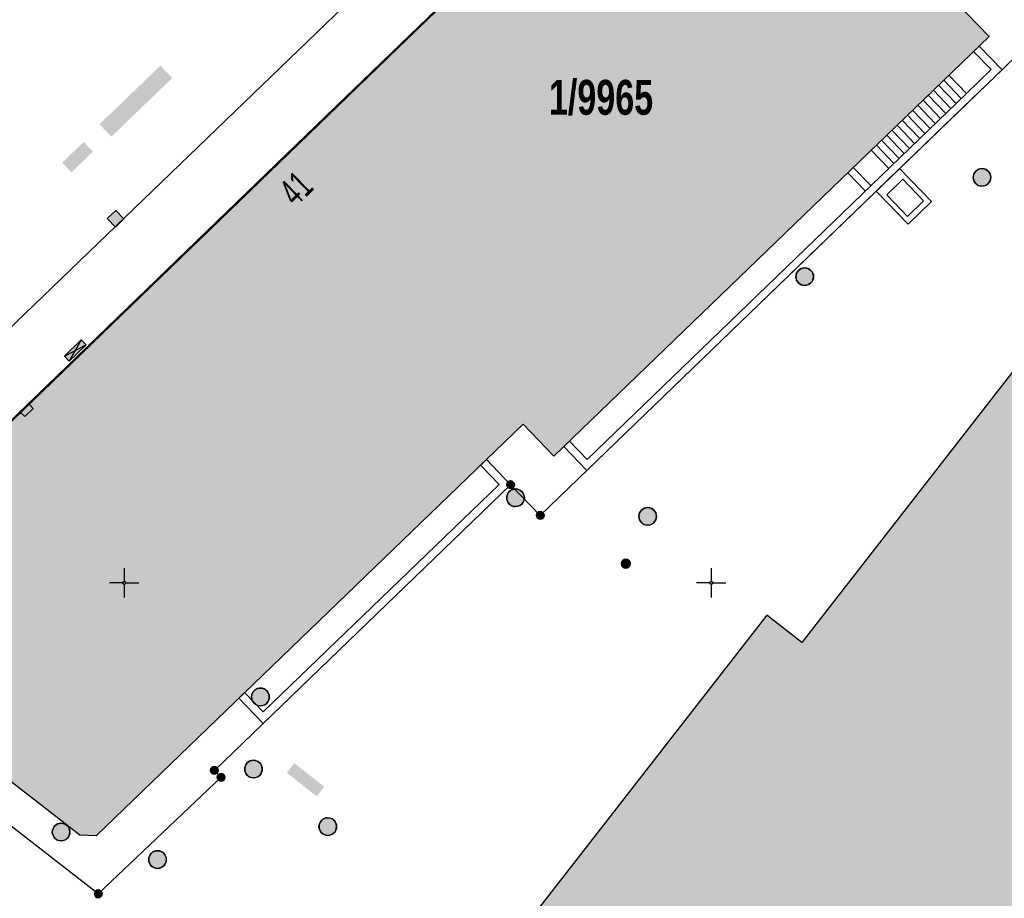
# Model space of a CAD drawing. Header units: metres. Extents: x 2695560 to 2696939, y 1260491 to 1262050.
# Tile 670 of 1005: x 2696097 to 2696138, y 1261336 to 1261374. Entities that reach past the tile are written whole.
import ezdxf

# ---------------------------------------------------------------- set-up
doc = ezdxf.new("R2010")
doc.units = ezdxf.units.M
doc.linetypes.add('AUSGEZOGEN', pattern=[0])
for name, color, linetype in [('XR$1$AV_Flächen (EO)', 7, 'AUSGEZOGEN'), ('XR$1$AV_Gebäudeflächen (BB)', 7, 'AUSGEZOGEN'), ('XR$1$AV_Grenzpunkte', 7, 'AUSGEZOGEN'), ('XR$1$AV_Grundstück-Nr.', 7, 'AUSGEZOGEN'), ('XR$1$AV_Haus-Nr.', 7, 'AUSGEZOGEN'), ('XR$1$AV_Koordinatennetzpunkte', 7, 'AUSGEZOGEN'), ('XR$1$AV_Linien (BB)', 7, 'AUSGEZOGEN'), ('XR$1$AV_Linien (EO)', 7, 'AUSGEZOGEN'), ('XR$1$AW_LK_Schachtdeckel', 24, 'AUSGEZOGEN'), ('XR$1$EW_LK_Knoten', 1, 'AUSGEZOGEN'), ('XR$1$Liegenschaftsgrenzen', 7, 'AUSGEZOGEN'), ('XR$1$PFAV', 255, 'AUSGEZOGEN'), ('XR$1$PFAW', 255, 'AUSGEZOGEN'), ('XR$1$PFEW', 255, 'AUSGEZOGEN'), ('XR$1$RP_Abstandslinie', 7, 'AUSGEZOGEN')]:
    doc.layers.add(name, color=color, linetype=linetype)
doc.styles.add('ARIAL', font='arial.ttf')

# ---------------------------------------------------------------- blocks, each defined once
blk = doc.blocks.new('COMPLEXOBJECT_570')
at = {"layer": 'XR$1$AV_Linien (BB)', "color": 7, "linetype": 'AUSGEZOGEN', "transparency": 33554687}
blk.add_line((6085.241, 11351.316), (6111.897, 11376.996), dxfattribs=at)
blk = doc.blocks.new('COMPLEXOBJECT_585')
at = {"layer": 'XR$1$AV_Linien (BB)', "color": 7, "linetype": 'AUSGEZOGEN', "transparency": 33554687}
blk.add_lwpolyline([(6183.934, 11418.195), (6169.949, 11400.235), (6128.854, 11347.461), (6127.368, 11348.618), (6110.048, 11326.377), (6117.348, 11320.692), (6117.759, 11321.219), (6131.946, 11310.142), (6133.333, 11311.875), (6146.796, 11301.364)], dxfattribs=at)
blk = doc.blocks.new('COMPLEXOBJECT_1418')
at = {"layer": 'XR$1$Liegenschaftsgrenzen', "color": 7, "linetype": 'AUSGEZOGEN', "transparency": 33554687}
blk.add_lwpolyline([(6124.23, 11384.94), (6087.09, 11349.07), (6085.277, 11347.328)], dxfattribs=at)
blk = doc.blocks.new('BAV15')
at = {"layer": 'XR$1$PFAV', "transparency": 33554687}
blk.add_hatch(color=7, dxfattribs=at).paths.add_polyline_path([(0.5, 0), (0.49, 0.1), (0.46, 0.2), (0.41, 0.29), (0.34, 0.36), (0.26, 0.42), (0.17, 0.47), (0.08, 0.49), (-0.03, 0.5), (-0.13, 0.48), (-0.22, 0.45), (-0.31, 0.4), (-0.38, 0.33), (-0.44, 0.24), (-0.48, 0.15), (-0.5, 0.05), (-0.5, -0.05), (-0.48, -0.15), (-0.44, -0.24), (-0.38, -0.33), (-0.31, -0.4), (-0.22, -0.45), (-0.13, -0.48), (-0.03, -0.5), (0.08, -0.49), (0.17, -0.47), (0.26, -0.42), (0.34, -0.36), (0.41, -0.29), (0.46, -0.2), (0.49, -0.1)])
at = {"color": 7, "transparency": 33554687}
for start, end in [(90, 270), (270, 90)]:
    blk.add_arc((0, 0), 0.5, start, end, dxfattribs=at)
at = {"layer": 'XR$1$PFAV', "transparency": 33554687}
blk.add_circle((0, 0), 0.5, dxfattribs=at)
blk = doc.blocks.new('BAV2041')
at = {"color": 7, "transparency": 33554687}
for p, q in [((0, 0.5), (0, 0.05)), ((-0.05, 0), (-0.5, 0)), ((0.05, 0), (0.5, 0)), ((0, -0.05), (0, -0.5))]:
    blk.add_line(p, q, dxfattribs=at)
blk.add_circle((0, 0), 0.05, dxfattribs=at)
for start, end in [(90, 270), (270, 90)]:
    blk.add_arc((0, 0), 0.05, start, end, dxfattribs=at)
blk = doc.blocks.new('BAW2082')
at = {"layer": 'XR$1$PFAW', "transparency": 33554687}
blk.add_hatch(color=7, dxfattribs=at).paths.add_polyline_path([(0.509, -0.003), (0.499, 0.098), (0.469, 0.194), (0.42, 0.283), (0.354, 0.359), (0.274, 0.421), (0.183, 0.466), (0.085, 0.491), (-0.016, 0.496), (-0.116, 0.481), (-0.211, 0.446), (-0.297, 0.392), (-0.37, 0.323), (-0.428, 0.24), (-0.468, 0.147), (-0.488, 0.047), (-0.488, -0.054), (-0.468, -0.153), (-0.428, -0.246), (-0.37, -0.329), (-0.297, -0.398), (-0.211, -0.452), (-0.116, -0.487), (-0.016, -0.502), (0.085, -0.497), (0.183, -0.472), (0.274, -0.427), (0.354, -0.366), (0.42, -0.289), (0.469, -0.2), (0.499, -0.104)])
at = {"transparency": 33554687}
for start, end in [(91.1948, 268.8052), (268.8052, 91.1948)]:
    blk.add_arc((0.01, 0), 0.5, start, end, dxfattribs=at)
at = {"layer": 'XR$1$PFAW', "transparency": 33554687}
blk.add_circle((0.009, -0.003), 0.5, dxfattribs=at)
blk = doc.blocks.new('BAW2081')
at = {"layer": 'XR$1$PFAW', "transparency": 33554687}
blk.add_hatch(color=7, dxfattribs=at).paths.add_polyline_path([(0.5, 0), (0.49, 0.1), (0.46, 0.2), (0.41, 0.29), (0.34, 0.36), (0.26, 0.42), (0.17, 0.47), (0.08, 0.49), (-0.03, 0.5), (-0.13, 0.48), (-0.22, 0.45), (-0.31, 0.4), (-0.38, 0.33), (-0.44, 0.24), (-0.48, 0.15), (-0.5, 0.05), (-0.5, -0.05), (-0.48, -0.15), (-0.44, -0.24), (-0.38, -0.33), (-0.31, -0.4), (-0.22, -0.45), (-0.13, -0.48), (-0.03, -0.5), (0.08, -0.49), (0.17, -0.47), (0.26, -0.42), (0.34, -0.36), (0.41, -0.29), (0.46, -0.2), (0.49, -0.1)])
at = {"transparency": 33554687}
blk.add_line((-0.43, -0.25), (0, 0), dxfattribs=at)
blk.add_lwpolyline([(0, 0.5), (0, 0), (0.43, -0.25)], dxfattribs=at)
for start, end in [(90, 180), (180, 270), (0, 90), (270, 0)]:
    blk.add_arc((0, 0), 0.5, start, end, dxfattribs=at)
at = {"layer": 'XR$1$PFAW', "transparency": 33554687}
blk.add_circle((0, 0), 0.5, dxfattribs=at)
blk = doc.blocks.new('BAW2088')
at = {"layer": 'XR$1$PFAW', "transparency": 33554687}
blk.add_hatch(color=253, dxfattribs=at).paths.add_polyline_path([(0.51, 0), (0.5, 0.101), (0.47, 0.197), (0.421, 0.286), (0.355, 0.362), (0.275, 0.424), (0.184, 0.469), (0.086, 0.494), (-0.015, 0.499), (-0.115, 0.484), (-0.21, 0.449), (-0.296, 0.395), (-0.369, 0.326), (-0.427, 0.243), (-0.467, 0.15), (-0.487, 0.051), (-0.487, -0.051), (-0.467, -0.15), (-0.427, -0.243), (-0.369, -0.326), (-0.296, -0.395), (-0.21, -0.449), (-0.115, -0.484), (-0.015, -0.499), (0.086, -0.494), (0.184, -0.469), (0.275, -0.424), (0.355, -0.362), (0.421, -0.286), (0.47, -0.197), (0.5, -0.101)])
at = {"transparency": 33554687}
for start, end in [(91.1948, 268.8052), (268.8052, 91.1948)]:
    blk.add_arc((0.01, 0), 0.5, start, end, dxfattribs=at)
at = {"layer": 'XR$1$PFAW', "transparency": 33554687}
blk.add_circle((0.01, 0), 0.5, dxfattribs=at)
blk = doc.blocks.new('BAW2089')
at = {"layer": 'XR$1$PFAW', "transparency": 33554687}
blk.add_hatch(color=7, dxfattribs=at).paths.add_polyline_path([(-0.5, 0.5), (-0.5, -0.5), (0.5, -0.5), (0.5, 0.5)])
at = {"transparency": 33554687}
blk.add_lwpolyline([(-0.5, 0.5), (0.5, 0.5), (0.5, -0.5), (-0.5, -0.5), (-0.5, 0.5)], close=True, dxfattribs=at)
at = {"layer": 'XR$1$PFAW', "transparency": 33554687}
blk.add_lwpolyline([(-0.5, 0.5), (0.5, 0.5), (0.5, -0.5), (-0.5, -0.5), (-0.5, 0.5)], close=True, dxfattribs=at)
blk = doc.blocks.new('BWEW2052')
at = {"layer": 'XR$1$PFEW', "transparency": 33554687}
blk.add_hatch(color=7, dxfattribs=at).paths.add_polyline_path([(0.95, -0.2855), (0.95, 0.2855), (-0.95, 0.2855), (-0.95, -0.2855)])
at = {"color": 1, "transparency": 33554687}
for p, q in [((0.95, -0.2855), (-0.95, 0.2855)), ((-0.95, -0.2855), (0.95, 0.2855))]:
    blk.add_line(p, q, dxfattribs=at)
blk.add_lwpolyline([(0.95, -0.2855), (-0.95, -0.2855), (-0.95, 0.2855), (0.95, 0.2855), (0.95, -0.2855)], close=True, dxfattribs=at)
at = {"layer": 'XR$1$PFEW', "transparency": 33554687}
for p, q in [((-0.95, -0.2855), (-0.95, 0.2855)), ((-0.95, 0.2855), (0.95, 0.2855)), ((0.95, 0.2855), (0.95, -0.2855)), ((0.95, -0.2855), (-0.95, -0.2855))]:
    blk.add_line(p, q, dxfattribs=at)
blk = doc.blocks.new('BEWLP2514')
at = {"layer": 'XR$1$PFEW', "transparency": 33554687}
blk.add_hatch(color=7, dxfattribs=at).paths.add_polyline_path([(0.5, 0), (-0.5, 0), (-0.5, -0.5), (0.5, -0.5)])
at = {"color": 1, "transparency": 33554687}
blk.add_lwpolyline([(-0.5, 0), (0.5, 0), (0.5, -0.5), (-0.5, -0.5), (-0.5, 0)], close=True, dxfattribs=at)
at = {"layer": 'XR$1$PFEW', "transparency": 33554687}
for p, q in [((-0.5, -0.5), (-0.5, 0)), ((-0.5, 0), (0.5, 0)), ((0.5, 0), (0.5, -0.5)), ((0.5, -0.5), (-0.5, -0.5))]:
    blk.add_line(p, q, dxfattribs=at)

msp = doc.modelspace()

# ---------------------------------------------------------------- hatches: boundary and pattern name
at = {"transparency": 33554687}
for points in [[(2696099.913, 1261369.336), (2696100.42, 1261368.809), (2696103.017, 1261371.306), (2696102.51, 1261371.833)], [(2696098.327, 1261367.7), (2696098.722, 1261367.289), (2696099.639, 1261368.172), (2696099.244, 1261368.583)], [(2696108.207, 1261342.128), (2696107.89, 1261341.721), (2696109.171, 1261340.722), (2696109.488, 1261341.129)]]:
    msp.add_hatch(color=7, dxfattribs=at).paths.add_polyline_path(points)
at = {"layer": 'XR$1$AV_Gebäudeflächen (BB)', "true_color": 0xd2d2d2, "transparency": 33554687}
for points in [[(2696263.459, 1261507.018), (2696263.39, 1261506.941), (2696263.607, 1261506.745), (2696261.719, 1261504.691), (2696261.631, 1261504.772), (2696260.754, 1261503.818), (2696260.843, 1261503.737), (2696258.934, 1261501.66), (2696258.005, 1261501.646), (2696257.991, 1261502.596), (2696257.721, 1261502.592), (2696257.717, 1261502.842), (2696256.405, 1261502.823), (2696256.409, 1261502.57), (2696256.149, 1261502.566), (2696256.154, 1261502.192), (2696255.964, 1261502.189), (2696255.968, 1261501.936), (2696249.42, 1261501.84), (2696249.416, 1261502.087), (2696249.236, 1261502.084), (2696249.23, 1261502.47), (2696248.97, 1261502.466), (2696248.967, 1261502.713), (2696247.655, 1261502.694), (2696247.659, 1261502.444), (2696247.392, 1261502.44), (2696247.406, 1261501.482), (2696246.362, 1261501.462), (2696245.462, 1261500.608), (2696245.566, 1261500.5), (2696245.307, 1261500.25), (2696245.4, 1261500.096), (2696243.743, 1261498.5), (2696243.632, 1261498.615), (2696242.699, 1261497.717), (2696242.81, 1261497.602), (2696241.153, 1261496.006), (2696241.049, 1261496.114), (2696240.109, 1261495.209), (2696240.191, 1261495.101), (2696238.517, 1261493.489), (2696238.413, 1261493.597), (2696237.479, 1261492.697), (2696237.583, 1261492.59), (2696235.902, 1261490.971), (2696235.798, 1261491.079), (2696235.538, 1261490.829), (2696235.442, 1261490.929), (2696234.599, 1261490.103), (2696234.795, 1261489.876), (2696234.641, 1261489.727), (2696234.454, 1261489.922), (2696233.849, 1261489.339), (2696233.939, 1261489.246), (2696200.368, 1261456.918), (2696200.278, 1261457.012), (2696199.622, 1261456.381), (2696199.713, 1261456.288), (2696199.554, 1261456.134), (2696199.478, 1261456.057), (2696199.404, 1261455.979), (2696199.331, 1261455.899), (2696199.26, 1261455.818), (2696199.19, 1261455.735), (2696199.122, 1261455.651), (2696199.056, 1261455.565), (2696198.992, 1261455.479), (2696198.929, 1261455.39), (2696198.868, 1261455.301), (2696198.809, 1261455.211), (2696198.752, 1261455.119), (2696198.697, 1261455.026), (2696198.644, 1261454.932), (2696198.592, 1261454.837), (2696198.543, 1261454.741), (2696198.495, 1261454.644), (2696198.449, 1261454.546), (2696198.406, 1261454.447), (2696198.364, 1261454.347), (2696198.325, 1261454.247), (2696198.287, 1261454.145), (2696198.252, 1261454.043), (2696198.218, 1261453.94), (2696198.187, 1261453.837), (2696198.158, 1261453.733), (2696198.131, 1261453.628), (2696198.106, 1261453.523), (2696198.083, 1261453.418), (2696198.062, 1261453.311), (2696198.044, 1261453.205), (2696198.029, 1261453.108), (2696198.016, 1261453.011), (2696198.005, 1261452.914), (2696197.995, 1261452.817), (2696197.987, 1261452.719), (2696197.981, 1261452.622), (2696197.977, 1261452.524), (2696197.975, 1261452.426), (2696197.974, 1261452.328), (2696197.976, 1261452.23), (2696197.978, 1261452.133), (2696197.983, 1261452.035), (2696197.99, 1261451.937), (2696197.998, 1261451.84), (2696198.008, 1261451.743), (2696198.02, 1261451.645), (2696198.034, 1261451.549), (2696198.049, 1261451.452), (2696198.067, 1261451.356), (2696198.085, 1261451.26), (2696198.106, 1261451.164), (2696198.129, 1261451.069), (2696198.153, 1261450.974), (2696198.179, 1261450.88), (2696198.206, 1261450.786), (2696198.236, 1261450.693), (2696198.267, 1261450.6), (2696198.3, 1261450.508), (2696198.334, 1261450.416), (2696198.37, 1261450.325), (2696198.408, 1261450.235), (2696198.442, 1261450.158), (2696198.478, 1261450.081), (2696198.514, 1261450.004), (2696198.552, 1261449.929), (2696198.591, 1261449.854), (2696198.631, 1261449.779), (2696198.673, 1261449.705), (2696198.715, 1261449.632), (2696198.759, 1261449.56), (2696198.804, 1261449.488), (2696198.85, 1261449.417), (2696198.897, 1261449.347), (2696198.945, 1261449.277), (2696198.995, 1261449.209), (2696199.045, 1261449.141), (2696199.097, 1261449.074), (2696199.149, 1261449.007), (2696199.203, 1261448.942), (2696199.258, 1261448.877), (2696199.314, 1261448.814), (2696199.37, 1261448.751), (2696199.428, 1261448.689), (2696199.487, 1261448.628), (2696199.546, 1261448.568), (2696199.607, 1261448.509), (2696199.669, 1261448.451), (2696199.731, 1261448.394), (2696199.795, 1261448.338), (2696199.859, 1261448.283), (2696199.924, 1261448.229), (2696199.99, 1261448.176), (2696199.924, 1261448.094), (2696200.624, 1261447.549), (2696200.696, 1261447.641), (2696202.68, 1261446.097), (2696202.598, 1261445.992), (2696202.897, 1261445.759), (2696202.576, 1261445.317), (2696202.679, 1261445.237), (2696202.088, 1261444.478), (2696201.985, 1261444.558), (2696201.634, 1261444.107), (2696203.628, 1261442.555), (2696203.58, 1261442.494), (2696203.73, 1261442.377), (2696203.251, 1261441.761), (2696203.353, 1261441.682), (2696185.723, 1261419.041), (2696185.62, 1261419.121), (2696184.809, 1261418.079), (2696184.904, 1261418.005), (2696170.919, 1261400.045), (2696129.824, 1261347.271), (2696128.338, 1261348.428), (2696111.018, 1261326.187), (2696118.318, 1261320.502), (2696118.729, 1261321.029), (2696132.916, 1261309.952), (2696134.303, 1261311.685), (2696147.766, 1261301.174), (2696147.783, 1261301.158), (2696147.8, 1261301.143), (2696147.818, 1261301.129), (2696147.837, 1261301.115), (2696147.856, 1261301.103), (2696147.875, 1261301.091), (2696147.896, 1261301.08), (2696147.916, 1261301.07), (2696147.937, 1261301.06), (2696147.959, 1261301.052), (2696147.981, 1261301.045), (2696148.003, 1261301.039), (2696148.025, 1261301.033), (2696148.048, 1261301.029), (2696148.07, 1261301.025), (2696148.093, 1261301.023), (2696148.116, 1261301.022), (2696148.139, 1261301.021), (2696148.162, 1261301.022), (2696148.185, 1261301.023), (2696148.208, 1261301.026), (2696148.231, 1261301.03), (2696148.253, 1261301.034), (2696148.276, 1261301.04), (2696148.298, 1261301.046), (2696148.319, 1261301.054), (2696148.341, 1261301.062), (2696148.362, 1261301.072), (2696148.382, 1261301.082), (2696148.402, 1261301.093), (2696148.422, 1261301.105), (2696148.531, 1261301.244), (2696151.376, 1261304.888), (2696164.603, 1261294.561), (2696168.804, 1261291.281), (2696169.742, 1261290.548), (2696169.601, 1261290.367), (2696170.05, 1261290.016), (2696169.847, 1261289.756), (2696169.95, 1261289.676), (2696167.773, 1261286.888), (2696167.678, 1261286.962), (2696167.482, 1261286.71), (2696167.395, 1261286.778), (2696166.897, 1261286.14), (2696167.378, 1261285.764), (2696167.46, 1261285.87), (2696176.904, 1261278.495), (2696178.087, 1261277.572), (2696233.012, 1261234.686), (2696239.091, 1261242.516), (2696249.413, 1261234.501), (2696283.715, 1261278.68), (2696273.346, 1261286.73), (2696273.303, 1261286.674), (2696267.033, 1261291.543), (2696269.049, 1261294.139), (2696260.009, 1261301.191), (2696257.977, 1261298.574), (2696243.963, 1261309.454), (2696247.048, 1261313.427), (2696243.936, 1261315.866), (2696250.138, 1261323.842), (2696239.215, 1261332.356), (2696240.626, 1261334.166), (2696234.316, 1261339.085), (2696232.906, 1261337.274), (2696227.763, 1261341.283), (2696229.64, 1261343.675), (2696215.937, 1261354.318), (2696215.74, 1261354.471), (2696213.875, 1261352.096), (2696207.138, 1261357.345), (2696209.828, 1261360.797), (2696210.201, 1261360.506), (2696212.218, 1261363.109), (2696213.269, 1261364.465), (2696212.934, 1261364.726), (2696219.282, 1261372.874), (2696205.189, 1261383.854), (2696205.23, 1261383.907), (2696204.71, 1261384.312), (2696204.63, 1261384.21), (2696200.026, 1261387.797), (2696200.106, 1261387.9), (2696199.885, 1261388.072), (2696203.594, 1261392.832), (2696206.995, 1261390.212), (2696208.896, 1261392.623), (2696209.518, 1261392.136), (2696213.169, 1261396.767), (2696236.737, 1261378.377), (2696236.774, 1261378.424), (2696258.007, 1261361.865), (2696257.752, 1261361.544), (2696258.61, 1261360.863), (2696259.493, 1261361.975), (2696259.364, 1261362.075), (2696276.898, 1261384.686), (2696277.001, 1261384.606), (2696277.368, 1261385.08), (2696276.452, 1261385.79), (2696276.393, 1261385.713), (2696273.275, 1261388.131), (2696273.375, 1261388.26), (2696272.467, 1261388.964), (2696269.31, 1261391.412), (2696284.301, 1261410.6), (2696284.412, 1261410.742), (2696282.992, 1261411.896), (2696293.109, 1261424.846), (2696293.142, 1261424.82), (2696301.565, 1261435.717), (2696307.873, 1261443.675), (2696292.294, 1261455.781), (2696292.709, 1261456.315), (2696292.167, 1261456.736), (2696292.588, 1261457.278), (2696301.175, 1261468.287), (2696296.017, 1261476.307), (2696293.974, 1261479.484), (2696288.247, 1261484.644), (2696287.72, 1261485.12)], [(2696125.2, 1261384.75), (2696090.756, 1261351.464), (2696088.06, 1261348.88), (2696088.162, 1261347.542), (2696099.076, 1261339.071), (2696099.767, 1261339.032), (2696117.954, 1261356.568), (2696119.27, 1261355.203), (2696137.801, 1261373.07), (2696136.356, 1261374.56), (2696135.968, 1261374.184), (2696131.851, 1261378.383), (2696131.909, 1261378.439), (2696125.498, 1261385.038)]]:
    msp.add_hatch(color=254, dxfattribs=at).paths.add_polyline_path(points)

# ---------------------------------------------------------------- linework, layer by layer
at = {"layer": 'XR$1$AV_Flächen (EO)', "color": 7, "linetype": 'AUSGEZOGEN', "transparency": 33554687}
for points in [[(2696136.838, 1261370.654), (2696120.683, 1261355.065), (2696119.933, 1261355.843), (2696119.696, 1261355.614), (2696120.675, 1261354.599), (2696137.067, 1261370.417), (2696138.355, 1261371.66), (2696137.383, 1261372.667), (2696137.146, 1261372.438), (2696137.889, 1261371.668), (2696136.838, 1261370.654)], [(2696132.994, 1261366.486), (2696134.353, 1261365.078), (2696135.353, 1261366.042), (2696133.993, 1261367.453), (2696132.994, 1261366.486)], [(2696133.442, 1261366.339), (2696134.126, 1261366.998), (2696135.014, 1261366.077), (2696134.33, 1261365.417), (2696133.442, 1261366.339)], [(2696117.426, 1261353.989), (2696116.392, 1261355.061), (2696116.14, 1261354.818), (2696116.931, 1261353.998), (2696106.889, 1261344.315), (2696106.098, 1261345.136), (2696105.846, 1261344.893), (2696106.88, 1261343.82), (2696117.426, 1261353.989)]]:
    msp.add_lwpolyline(points, close=True, dxfattribs=at)
at = {"layer": 'XR$1$AV_Linien (BB)', "color": 7, "linetype": 'AUSGEZOGEN', "transparency": 33554687}
for points in [[(2696088.06, 1261348.88), (2696090.756, 1261351.464), (2696125.2, 1261384.75)], [(2696136.356, 1261374.56), (2696137.801, 1261373.07), (2696119.27, 1261355.203), (2696117.954, 1261356.568), (2696099.767, 1261339.032), (2696099.076, 1261339.071), (2696088.162, 1261347.542), (2696088.06, 1261348.88)]]:
    msp.add_lwpolyline(points, dxfattribs=at)
at = {"layer": 'XR$1$AV_Linien (EO)', "color": 7, "linetype": 'AUSGEZOGEN', "transparency": 33554687}
for p, q in [((2696135.874, 1261371.212), (2696136.617, 1261370.441)), ((2696136.095, 1261371.425), (2696136.838, 1261370.654)), ((2696135.432, 1261370.786), (2696136.176, 1261370.015)), ((2696135.653, 1261370.999), (2696136.396, 1261370.228)), ((2696134.991, 1261370.361), (2696135.734, 1261369.589)), ((2696135.212, 1261370.573), (2696135.955, 1261369.802)), ((2696134.549, 1261369.935), (2696135.293, 1261369.163)), ((2696134.77, 1261370.148), (2696135.514, 1261369.376)), ((2696134.108, 1261369.509), (2696134.852, 1261368.738)), ((2696134.329, 1261369.722), (2696135.072, 1261368.951)), ((2696133.666, 1261369.083), (2696134.41, 1261368.312)), ((2696133.887, 1261369.296), (2696134.631, 1261368.525)), ((2696133.446, 1261368.871), (2696134.19, 1261368.099)), ((2696133.004, 1261368.445), (2696133.749, 1261367.673)), ((2696133.225, 1261368.658), (2696133.969, 1261367.886)), ((2696132.783, 1261368.232), (2696133.526, 1261367.462)), ((2696132.02, 1261367.496), (2696132.763, 1261366.726)), ((2696131.783, 1261367.267), (2696132.525, 1261366.497))]:
    msp.add_line(p, q, dxfattribs=at)
for points in [[(2696136.838, 1261370.654), (2696120.683, 1261355.065), (2696119.933, 1261355.843), (2696119.696, 1261355.614), (2696120.675, 1261354.599), (2696137.067, 1261370.417), (2696138.355, 1261371.66), (2696137.383, 1261372.667), (2696137.146, 1261372.438), (2696137.889, 1261371.668), (2696136.838, 1261370.654)], [(2696117.426, 1261353.989), (2696106.88, 1261343.82), (2696105.846, 1261344.893), (2696106.098, 1261345.136), (2696106.889, 1261344.315), (2696116.931, 1261353.998), (2696116.14, 1261354.818), (2696116.392, 1261355.061), (2696117.426, 1261353.989)]]:
    msp.add_lwpolyline(points, close=True, dxfattribs=at)
at = {"layer": 'XR$1$Liegenschaftsgrenzen', "color": 7, "linetype": 'AUSGEZOGEN', "transparency": 33554687}
msp.add_lwpolyline([(2696155.736, 1261417.519), (2696169.074, 1261404.714), (2696146.949, 1261383.298), (2696148.627, 1261381.571), (2696118.687, 1261352.681), (2696117.426, 1261353.989), (2696104.81, 1261341.825), (2696105.092, 1261341.529), (2696099.86, 1261336.567), (2696086.247, 1261347.138)], dxfattribs=at)
at = {"layer": 'XR$1$RP_Abstandslinie', "color": 7, "linetype": 'AUSGEZOGEN', "transparency": 33554687}
msp.add_lwpolyline([(2696296.973, 1261550.565), (2696267.85, 1261522.46), (2696232.6, 1261488.43), (2696197.34, 1261454.4), (2696165.35, 1261423.53), (2696133.3, 1261392.59), (2696109.56, 1261369.68), (2696086.21, 1261347.14)], dxfattribs=at)

# ---------------------------------------------------------------- block references
at = {"layer": 'XR$1$AV_Grenzpunkte', "color": 7, "linetype": 'AUSGEZOGEN', "lineweight": -3, "transparency": 33554687, "xscale": 0.3249999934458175, "yscale": 0.3249999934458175}
for p in [(2696117.426, 1261353.989), (2696118.687, 1261352.681), (2696104.81, 1261341.825), (2696105.092, 1261341.529), (2696099.86, 1261336.567)]:
    msp.add_blockref('BAV15', p, dxfattribs=at)
at = {"layer": 'XR$1$AV_Koordinatennetzpunkte', "color": 7, "linetype": 'AUSGEZOGEN', "lineweight": -3, "transparency": 33554687, "xscale": 1.25, "yscale": 1.25}
for p in [(2696100.97, 1261349.81), (2696125.97, 1261349.81)]:
    msp.add_blockref('BAV2041', p, dxfattribs=at)
at = {"layer": 'XR$1$AV_Linien (BB)', "color": 7, "linetype": 'AUSGEZOGEN', "lineweight": -3, "transparency": 33554687}
for name in ['COMPLEXOBJECT_570', 'COMPLEXOBJECT_585']:
    msp.add_blockref(name, (2690000.97, 1249999.81), dxfattribs=at)
at = {"layer": 'XR$1$AW_LK_Schachtdeckel', "color": 24, "linetype": 'AUSGEZOGEN', "lineweight": -3, "transparency": 33554687}
for name, p, xscale, yscale in [('BAW2082', (2696137.496, 1261367.078), 0.7499999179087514, 0.7499999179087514), ('BAW2082', (2696129.945, 1261362.849), 0.7499999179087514, 0.7499999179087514), ('BAW2082', (2696117.628, 1261353.433), 0.7499999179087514, 0.7499999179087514), ('BAW2082', (2696123.256, 1261352.642), 0.7499999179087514, 0.7499999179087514), ('BAW2081', (2696122.331, 1261350.627), 0.3749999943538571, 0.3749999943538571), ('BAW2082', (2696106.467, 1261341.88), 0.7499999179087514, 0.7499999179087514), ('BAW2082', (2696109.632, 1261339.432), 0.7499999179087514, 0.7499999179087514), ('BAW2082', (2696098.274, 1261339.2), 0.7499999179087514, 0.7499999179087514), ('BAW2082', (2696102.38, 1261338.027), 0.7499999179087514, 0.7499999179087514)]:
    msp.add_blockref(name, p, dxfattribs=dict(at, xscale=xscale, yscale=yscale))
for name, p, xscale, yscale, rotation in [('BAW2089', (2696100.602, 1261365.316), 0.5000000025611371, 0.5000000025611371, 43.99301940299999), ('BAW2088', (2696106.775, 1261344.954), 0.7578193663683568, 0.7578193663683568, 223.5011910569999)]:
    msp.add_blockref(name, p, dxfattribs=dict(at, xscale=xscale, yscale=yscale, rotation=rotation))
at = {"layer": 'XR$1$EW_LK_Knoten', "color": 1, "linetype": 'AUSGEZOGEN', "lineweight": -3, "transparency": 33554687}
for name, p, xscale, yscale, rotation in [('BWEW2052', (2696098.881, 1261359.705), 0.5250000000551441, 0.5250000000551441, 224.0207999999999), ('BEWLP2514', (2696096.735, 1261357.242), 0.5, 0.5, 44.02079999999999)]:
    msp.add_blockref(name, p, dxfattribs=dict(at, xscale=xscale, yscale=yscale, rotation=rotation))
at = {"layer": 'XR$1$Liegenschaftsgrenzen', "color": 7, "linetype": 'AUSGEZOGEN', "lineweight": -3, "transparency": 33554687}
msp.add_blockref('COMPLEXOBJECT_1418', (2690000.97, 1249999.81), dxfattribs=at)

# ---------------------------------------------------------------- texts
at = {"layer": 'XR$1$AV_Grundstück-Nr.', "color": 7, "transparency": 33554687, "insert": (2696121.276, 1261370.463), "char_height": 1.48491, "width": 4.98214, "attachment_point": 5, "style": 'ARIAL'}
msp.add_mtext('\\A1;{\\fArial|i0|b1;\\H1.484908;\\W0.700000;\\C7;1/9965}\\P', dxfattribs=at)
at = {"layer": 'XR$1$AV_Haus-Nr.', "color": 7, "transparency": 33554687, "insert": (2696107.873, 1261367.031), "char_height": 1.1621, "width": 1.59081, "attachment_point": 2, "rotation": 44.0208, "style": 'ARIAL'}
msp.add_mtext('\\W0.64;41', dxfattribs=at)

doc.saveas('drawing.dxf')
